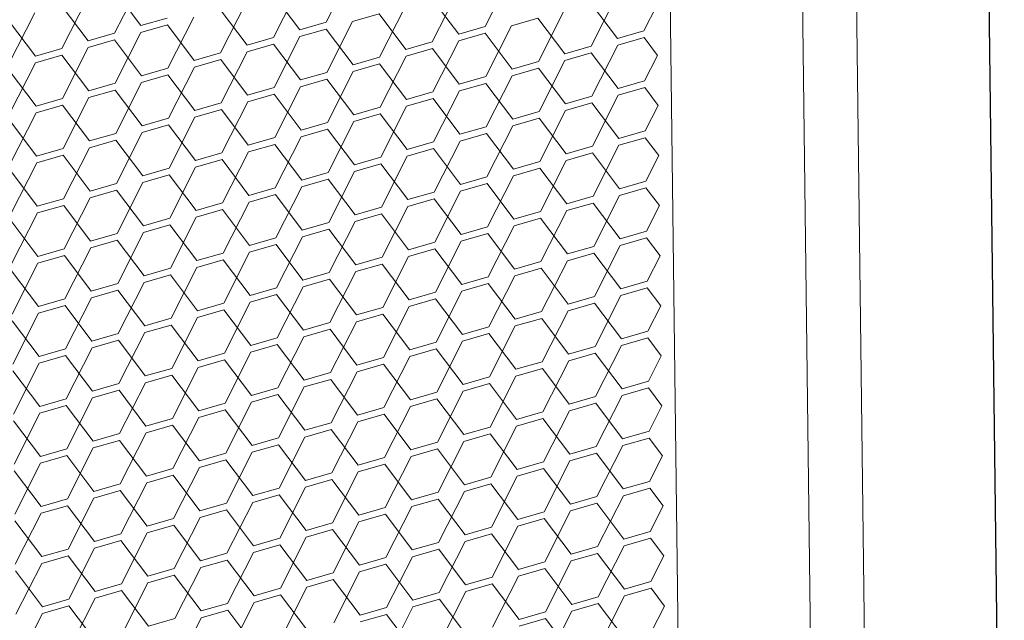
# Model space of a CAD drawing. Header units: millimetres. Extents: x 3925 to 5043, y -86 to 778.
# Tile 421 of 439: x 4968.87 to 4977.15, y 535.36 to 540.41. Entities that reach past the tile are written whole.
import ezdxf

# ---------------------------------------------------------------- set-up
doc = ezdxf.new("R2010")
doc.units = ezdxf.units.MM
doc.header["$LTSCALE"] = 46.255
doc.layers.add('H30K-DUST-FIDXF_CONTINUOUS_LINE', color=7, linetype='CONTINUOUS')
doc.layers.add('H30K-SPONGE-DXF_CONTINUOUS_LINE', color=7, linetype='CONTINUOUS')

msp = doc.modelspace()

# ---------------------------------------------------------------- linework, layer by layer
at = {"layer": 'H30K-DUST-FIDXF_CONTINUOUS_LINE', "color": 7, "linetype": 'Continuous', "lineweight": 0}
for p, q in [((4975.2506, 556.3884), (4975.5662, 531.4648)), ((4974.1468, 555.6212), (4974.4435, 532.1964)), ((4971.4447, 540.3853), (4971.6619, 540.814)), ((4972.7813, 540.3492), (4972.9986, 540.7779)), ((4969.6643, 540.2932), (4969.8815, 540.7219)), ((4971.0009, 540.2571), (4971.2182, 540.6857)), ((4969.8861, 540.3573), (4969.6596, 540.6577)), ((4971.2228, 540.3212), (4970.9963, 540.6216)), ((4972.3375, 540.2209), (4972.5548, 540.6496)), ((4973.6742, 540.1848), (4973.8915, 540.6135)), ((4969.4424, 540.2291), (4969.2159, 540.5295)), ((4969.2205, 540.1649), (4969.4378, 540.5936)), ((4970.5571, 540.1288), (4970.7744, 540.5575)), ((4971.8938, 540.0927), (4972.111, 540.5213)), ((4972.5594, 540.2851), (4972.3329, 540.5855)), ((4973.8961, 540.2489), (4973.6696, 540.5493)), ((4974.118, 540.3131), (4974.2266, 540.5274)), ((4968.7767, 540.0367), (4968.994, 540.4653)), ((4970.779, 540.1929), (4970.5525, 540.4933)), ((4971.8892, 540.4572), (4971.6673, 540.3931)), ((4972.1157, 540.1568), (4971.8892, 540.4572)), ((4973.2304, 540.0565), (4973.4477, 540.4852)), ((4968.9986, 540.1008), (4968.7721, 540.4012)), ((4969.8861, 540.3573), (4970.108, 540.4215)), ((4970.1087, 540.3651), (4969.8869, 540.3009)), ((4970.3352, 540.0647), (4970.1087, 540.3651)), ((4970.1134, 540.0005), (4970.3306, 540.4292)), ((4971.2228, 540.3212), (4971.4447, 540.3853)), ((4971.45, 539.9644), (4971.6673, 540.3931)), ((4972.7867, 539.9283), (4973.0039, 540.3569)), ((4973.2258, 540.4211), (4973.0039, 540.3569)), ((4973.4523, 540.1207), (4973.2258, 540.4211)), ((4969.4424, 540.2291), (4969.6643, 540.2932)), ((4969.6696, 539.8723), (4969.8869, 540.3009)), ((4971.4454, 540.3289), (4971.2235, 540.2648)), ((4971.6719, 540.0285), (4971.4454, 540.3289)), ((4972.5594, 540.2851), (4972.7813, 540.3492)), ((4972.782, 540.2928), (4972.5601, 540.2287)), ((4973.0085, 539.9924), (4972.782, 540.2928)), ((4973.8961, 540.2489), (4974.118, 540.3131)), ((4969.665, 540.2368), (4969.4431, 540.1727)), ((4969.8915, 539.9364), (4969.665, 540.2368)), ((4970.779, 540.1929), (4971.0009, 540.2571)), ((4971.0016, 540.2007), (4970.7797, 540.1365)), ((4971.2281, 539.9003), (4971.0016, 540.2007)), ((4971.0062, 539.8361), (4971.2235, 540.2648)), ((4972.1157, 540.1568), (4972.3375, 540.2209)), ((4972.3429, 539.8), (4972.5601, 540.2287)), ((4973.4523, 540.1207), (4973.6742, 540.1848)), ((4973.6795, 539.7639), (4973.8968, 540.1925)), ((4974.1187, 540.2567), (4973.8968, 540.1925)), ((4974.2319, 540.1065), (4974.1187, 540.2567)), ((4968.9986, 540.1008), (4969.2205, 540.1649)), ((4969.2212, 540.1085), (4968.9993, 540.0444)), ((4969.4477, 539.8081), (4969.2212, 540.1085)), ((4969.2258, 539.744), (4969.4431, 540.1727)), ((4970.3352, 540.0647), (4970.5571, 540.1288)), ((4970.5625, 539.7079), (4970.7797, 540.1365)), ((4972.3383, 540.1645), (4972.1164, 540.1004)), ((4972.5648, 539.8641), (4972.3383, 540.1645)), ((4973.6749, 540.1284), (4973.453, 540.0643)), ((4973.9014, 539.828), (4973.6749, 540.1284)), ((4974.1233, 539.8921), (4974.2319, 540.1065)), ((4968.782, 539.6157), (4968.9993, 540.0444)), ((4970.5578, 540.0724), (4970.336, 540.0083)), ((4970.7843, 539.772), (4970.5578, 540.0724)), ((4971.6719, 540.0285), (4971.8938, 540.0927)), ((4971.8945, 540.0363), (4971.6726, 539.9721)), ((4972.121, 539.7359), (4971.8945, 540.0363)), ((4971.8991, 539.6717), (4972.1164, 540.1004)), ((4973.0085, 539.9924), (4973.2304, 540.0565)), ((4973.2358, 539.6356), (4973.453, 540.0643)), ((4969.0039, 539.6799), (4968.7774, 539.9803)), ((4969.8915, 539.9364), (4970.1134, 540.0005)), ((4970.1141, 539.9441), (4969.8922, 539.88)), ((4970.3406, 539.6437), (4970.1141, 539.9441)), ((4970.1187, 539.5796), (4970.336, 540.0083)), ((4971.2281, 539.9003), (4971.45, 539.9644)), ((4971.4553, 539.5435), (4971.6726, 539.9721)), ((4972.792, 539.5073), (4973.0093, 539.936)), ((4973.2311, 540.0001), (4973.0093, 539.936)), ((4973.4576, 539.6997), (4973.2311, 540.0001)), ((4969.4477, 539.8081), (4969.6696, 539.8723)), ((4969.6749, 539.4513), (4969.8922, 539.88)), ((4971.4507, 539.908), (4971.2288, 539.8439)), ((4971.6772, 539.6076), (4971.4507, 539.908)), ((4972.5648, 539.8641), (4972.7867, 539.9283)), ((4972.7874, 539.8719), (4972.5655, 539.8077)), ((4973.0139, 539.5715), (4972.7874, 539.8719)), ((4973.9014, 539.828), (4974.1233, 539.8921)), ((4969.6703, 539.8159), (4969.4484, 539.7517)), ((4969.8968, 539.5155), (4969.6703, 539.8159)), ((4970.7843, 539.772), (4971.0062, 539.8361)), ((4971.0069, 539.7797), (4970.7851, 539.7156)), ((4971.2334, 539.4793), (4971.0069, 539.7797)), ((4971.0116, 539.4152), (4971.2288, 539.8439)), ((4972.121, 539.7359), (4972.3429, 539.8)), ((4972.3482, 539.3791), (4972.5655, 539.8077)), ((4973.6849, 539.3429), (4973.9021, 539.7716)), ((4974.124, 539.8357), (4973.9021, 539.7716)), ((4974.2373, 539.6855), (4974.124, 539.8357)), ((4969.0039, 539.6799), (4969.2258, 539.744)), ((4969.2265, 539.6876), (4969.0046, 539.6235)), ((4969.453, 539.3872), (4969.2265, 539.6876)), ((4969.2311, 539.3231), (4969.4484, 539.7517)), ((4970.3406, 539.6437), (4970.5625, 539.7079)), ((4970.5678, 539.2869), (4970.7851, 539.7156)), ((4972.3436, 539.7436), (4972.1217, 539.6795)), ((4972.5701, 539.4432), (4972.3436, 539.7436)), ((4973.4576, 539.6997), (4973.6795, 539.7639)), ((4973.6802, 539.7075), (4973.4584, 539.6433)), ((4973.9067, 539.4071), (4973.6802, 539.7075)), ((4968.7874, 539.1948), (4969.0046, 539.6235)), ((4970.5632, 539.6515), (4970.3413, 539.5873)), ((4970.7897, 539.3511), (4970.5632, 539.6515)), ((4971.6772, 539.6076), (4971.8991, 539.6717)), ((4971.8998, 539.6153), (4971.6779, 539.5512)), ((4972.1263, 539.3149), (4971.8998, 539.6153)), ((4971.9044, 539.2508), (4972.1217, 539.6795)), ((4973.0139, 539.5715), (4973.2358, 539.6356)), ((4973.2411, 539.2147), (4973.4584, 539.6433)), ((4974.1286, 539.4712), (4974.2373, 539.6855)), ((4969.0093, 539.2589), (4968.7828, 539.5593)), ((4969.8968, 539.5155), (4970.1187, 539.5796)), ((4970.1194, 539.5232), (4969.8975, 539.4591)), ((4970.3459, 539.2228), (4970.1194, 539.5232)), ((4970.124, 539.1587), (4970.3413, 539.5873)), ((4971.2334, 539.4793), (4971.4553, 539.5435)), ((4971.4607, 539.1225), (4971.6779, 539.5512)), ((4973.2365, 539.5792), (4973.0146, 539.5151)), ((4973.463, 539.2788), (4973.2365, 539.5792)), ((4969.453, 539.3872), (4969.6749, 539.4513)), ((4969.6802, 539.0304), (4969.8975, 539.4591)), ((4971.456, 539.4871), (4971.2342, 539.4229)), ((4971.6826, 539.1867), (4971.456, 539.4871)), ((4972.5701, 539.4432), (4972.792, 539.5073)), ((4972.7927, 539.4509), (4972.5708, 539.3868)), ((4973.0192, 539.1505), (4972.7927, 539.4509)), ((4972.7973, 539.0864), (4973.0146, 539.5151)), ((4973.9067, 539.4071), (4974.1286, 539.4712)), ((4969.6756, 539.3949), (4969.4537, 539.3308)), ((4969.9021, 539.0945), (4969.6756, 539.3949)), ((4970.7897, 539.3511), (4971.0116, 539.4152)), ((4971.0123, 539.3588), (4970.7904, 539.2947)), ((4971.2388, 539.0584), (4971.0123, 539.3588)), ((4971.0169, 538.9943), (4971.2342, 539.4229)), ((4972.1263, 539.3149), (4972.3482, 539.3791)), ((4972.3535, 538.9581), (4972.5708, 539.3868)), ((4974.1293, 539.4148), (4973.9075, 539.3507)), ((4974.2426, 539.2646), (4974.1293, 539.4148)), ((4969.0093, 539.2589), (4969.2311, 539.3231)), ((4969.2365, 538.9021), (4969.4537, 539.3308)), ((4970.3459, 539.2228), (4970.5678, 539.2869)), ((4970.5731, 538.866), (4970.7904, 539.2947)), ((4972.3489, 539.3227), (4972.127, 539.2585)), ((4972.5754, 539.0223), (4972.3489, 539.3227)), ((4973.463, 539.2788), (4973.6849, 539.3429)), ((4973.6856, 539.2865), (4973.4637, 539.2224)), ((4973.9121, 538.9861), (4973.6856, 539.2865)), ((4973.6902, 538.922), (4973.9075, 539.3507)), ((4968.7927, 538.7739), (4969.01, 539.2025)), ((4969.2319, 539.2667), (4969.01, 539.2025)), ((4969.4584, 538.9663), (4969.2319, 539.2667)), ((4970.5685, 539.2305), (4970.3466, 539.1664)), ((4970.795, 538.9301), (4970.5685, 539.2305)), ((4971.6826, 539.1867), (4971.9044, 539.2508)), ((4971.9052, 539.1944), (4971.6833, 539.1303)), ((4972.1317, 538.894), (4971.9052, 539.1944)), ((4971.9098, 538.8299), (4972.127, 539.2585)), ((4973.0192, 539.1505), (4973.2411, 539.2147)), ((4973.2464, 538.7937), (4973.4637, 539.2224)), ((4974.134, 539.0503), (4974.2426, 539.2646)), ((4969.0146, 538.838), (4968.7881, 539.1384)), ((4969.9021, 539.0945), (4970.124, 539.1587)), ((4970.1293, 538.7377), (4970.3466, 539.1664)), ((4971.2388, 539.0584), (4971.4607, 539.1225)), ((4971.466, 538.7016), (4971.6833, 539.1303)), ((4973.2418, 539.1583), (4973.0199, 539.0941)), ((4973.4683, 538.8579), (4973.2418, 539.1583)), ((4969.4584, 538.9663), (4969.6802, 539.0304)), ((4969.6856, 538.6095), (4969.9028, 539.0381)), ((4970.1247, 539.1023), (4969.9028, 539.0381)), ((4970.3512, 538.8019), (4970.1247, 539.1023)), ((4971.4614, 539.0661), (4971.2395, 539.002)), ((4971.6879, 538.7657), (4971.4614, 539.0661)), ((4972.5754, 539.0223), (4972.7973, 539.0864)), ((4972.798, 539.03), (4972.5761, 538.9659)), ((4973.0245, 538.7296), (4972.798, 539.03)), ((4972.8026, 538.6655), (4973.0199, 539.0941)), ((4973.9121, 538.9861), (4974.134, 539.0503)), ((4969.681, 538.974), (4969.4591, 538.9099)), ((4969.9075, 538.6736), (4969.681, 538.974)), ((4970.795, 538.9301), (4971.0169, 538.9943)), ((4971.0222, 538.5733), (4971.2395, 539.002)), ((4972.1317, 538.894), (4972.3535, 538.9581)), ((4972.3589, 538.5372), (4972.5761, 538.9659)), ((4974.1347, 538.9939), (4973.9128, 538.9297)), ((4974.2479, 538.8437), (4974.1347, 538.9939)), ((4969.0146, 538.838), (4969.2365, 538.9021)), ((4969.2418, 538.4812), (4969.4591, 538.9099)), ((4970.3512, 538.8019), (4970.5731, 538.866)), ((4970.5785, 538.4451), (4970.7957, 538.8737)), ((4971.0176, 538.9379), (4970.7957, 538.8737)), ((4971.2441, 538.6375), (4971.0176, 538.9379)), ((4972.3543, 538.9017), (4972.1324, 538.8376)), ((4972.5808, 538.6013), (4972.3543, 538.9017)), ((4973.4683, 538.8579), (4973.6902, 538.922)), ((4973.6909, 538.8656), (4973.469, 538.8015)), ((4973.9174, 538.5652), (4973.6909, 538.8656)), ((4973.6955, 538.5011), (4973.9128, 538.9297)), ((4968.798, 538.3529), (4969.0153, 538.7816)), ((4969.2372, 538.8457), (4969.0153, 538.7816)), ((4969.4637, 538.5453), (4969.2372, 538.8457)), ((4970.5738, 538.8096), (4970.352, 538.7455)), ((4970.8003, 538.5092), (4970.5738, 538.8096)), ((4971.6879, 538.7657), (4971.9098, 538.8299)), ((4971.9151, 538.4089), (4972.1324, 538.8376)), ((4973.0245, 538.7296), (4973.2464, 538.7937)), ((4973.2517, 538.3728), (4973.469, 538.8015)), ((4974.1393, 538.6293), (4974.2479, 538.8437)), ((4969.0199, 538.4171), (4968.7934, 538.7175)), ((4969.9075, 538.6736), (4970.1293, 538.7377)), ((4970.1347, 538.3168), (4970.352, 538.7455)), ((4971.2441, 538.6375), (4971.466, 538.7016)), ((4971.4713, 538.2807), (4971.6886, 538.7093)), ((4971.9105, 538.7735), (4971.6886, 538.7093)), ((4972.137, 538.4731), (4971.9105, 538.7735)), ((4973.2471, 538.7373), (4973.0252, 538.6732)), ((4973.4736, 538.4369), (4973.2471, 538.7373)), ((4969.6909, 538.1885), (4969.9082, 538.6172)), ((4970.1301, 538.6813), (4969.9082, 538.6172)), ((4970.3566, 538.3809), (4970.1301, 538.6813)), ((4971.4667, 538.6452), (4971.2448, 538.5811)), ((4971.6932, 538.3448), (4971.4667, 538.6452)), ((4972.5808, 538.6013), (4972.8026, 538.6655)), ((4972.808, 538.2445), (4973.0252, 538.6732)), ((4973.9174, 538.5652), (4974.1393, 538.6293)), ((4969.4637, 538.5453), (4969.6856, 538.6095)), ((4969.6863, 538.5531), (4969.4644, 538.4889)), ((4969.9128, 538.2527), (4969.6863, 538.5531)), ((4970.8003, 538.5092), (4971.0222, 538.5733)), ((4971.0276, 538.1524), (4971.2448, 538.5811)), ((4972.137, 538.4731), (4972.3589, 538.5372)), ((4972.3642, 538.1163), (4972.5815, 538.5449)), ((4972.8034, 538.6091), (4972.5815, 538.5449)), ((4973.0299, 538.3087), (4972.8034, 538.6091)), ((4974.14, 538.5729), (4973.9181, 538.5088)), ((4974.2533, 538.4227), (4974.14, 538.5729)), ((4969.0199, 538.4171), (4969.2418, 538.4812)), ((4969.2471, 538.0603), (4969.4644, 538.4889)), ((4970.3566, 538.3809), (4970.5785, 538.4451)), ((4970.5838, 538.0241), (4970.8011, 538.4528)), ((4971.0229, 538.5169), (4970.8011, 538.4528)), ((4971.2494, 538.2165), (4971.0229, 538.5169)), ((4972.3596, 538.4808), (4972.1377, 538.4167)), ((4972.5861, 538.1804), (4972.3596, 538.4808)), ((4973.4736, 538.4369), (4973.6955, 538.5011)), ((4973.7008, 538.0801), (4973.9181, 538.5088)), ((4969.2425, 538.4248), (4969.0206, 538.3607)), ((4969.469, 538.1244), (4969.2425, 538.4248)), ((4970.5792, 538.3887), (4970.3573, 538.3245)), ((4970.8057, 538.0883), (4970.5792, 538.3887)), ((4971.6932, 538.3448), (4971.9151, 538.4089)), ((4971.9204, 537.988), (4972.1377, 538.4167)), ((4973.0299, 538.3087), (4973.2517, 538.3728)), ((4973.2571, 537.9519), (4973.4743, 538.3805)), ((4973.6962, 538.4447), (4973.4743, 538.3805)), ((4973.9227, 538.1443), (4973.6962, 538.4447)), ((4974.1446, 538.2084), (4974.2533, 538.4227)), ((4969.0253, 537.9961), (4968.7987, 538.2965)), ((4968.8034, 537.932), (4969.0206, 538.3607)), ((4969.9128, 538.2527), (4970.1347, 538.3168)), ((4970.14, 537.8959), (4970.3573, 538.3245)), ((4971.2494, 538.2165), (4971.4713, 538.2807)), ((4971.4767, 537.8597), (4971.6939, 538.2884)), ((4971.9158, 538.3525), (4971.6939, 538.2884)), ((4972.1423, 538.0521), (4971.9158, 538.3525)), ((4973.2525, 538.3164), (4973.0306, 538.2523)), ((4973.479, 538.016), (4973.2525, 538.3164)), ((4969.6962, 537.7676), (4969.9135, 538.1963)), ((4970.1354, 538.2604), (4969.9135, 538.1963)), ((4970.3619, 537.96), (4970.1354, 538.2604)), ((4971.472, 538.2243), (4971.2502, 538.1602)), ((4971.6985, 537.9239), (4971.472, 538.2243)), ((4972.5861, 538.1804), (4972.808, 538.2445)), ((4972.8133, 537.8236), (4973.0306, 538.2523)), ((4973.9227, 538.1443), (4974.1446, 538.2084)), ((4969.469, 538.1244), (4969.6909, 538.1885)), ((4969.6916, 538.1322), (4969.4697, 538.068)), ((4969.9181, 537.8317), (4969.6916, 538.1322)), ((4970.8057, 538.0883), (4971.0276, 538.1524)), ((4971.0329, 537.7315), (4971.2502, 538.1602)), ((4972.1423, 538.0521), (4972.3642, 538.1163)), ((4972.3695, 537.6953), (4972.5868, 538.124)), ((4972.8087, 538.1881), (4972.5868, 538.124)), ((4973.0352, 537.8877), (4972.8087, 538.1881)), ((4974.1453, 538.152), (4973.9235, 538.0879)), ((4974.2586, 538.0018), (4974.1453, 538.152)), ((4969.0253, 537.9961), (4969.2471, 538.0603)), ((4969.2525, 537.6393), (4969.4697, 538.068)), ((4970.5891, 537.6032), (4970.8064, 538.0319)), ((4971.0283, 538.096), (4970.8064, 538.0319)), ((4971.2548, 537.7956), (4971.0283, 538.096)), ((4972.3649, 538.0599), (4972.143, 537.9958)), ((4972.5914, 537.7595), (4972.3649, 538.0599)), ((4973.479, 538.016), (4973.7008, 538.0801)), ((4973.7062, 537.6592), (4973.9235, 538.0879)), ((4969.2479, 538.0039), (4969.026, 537.9398)), ((4969.4744, 537.7035), (4969.2479, 538.0039)), ((4970.3619, 537.96), (4970.5838, 538.0241)), ((4970.5845, 537.9678), (4970.3626, 537.9036)), ((4970.811, 537.6673), (4970.5845, 537.9678)), ((4971.6985, 537.9239), (4971.9204, 537.988)), ((4971.9258, 537.5671), (4972.143, 537.9958)), ((4973.0352, 537.8877), (4973.2571, 537.9519)), ((4973.2624, 537.5309), (4973.4797, 537.9596)), ((4973.7016, 538.0238), (4973.4797, 537.9596)), ((4973.9281, 537.7233), (4973.7016, 538.0238)), ((4974.15, 537.7875), (4974.2586, 538.0018)), ((4969.0306, 537.5752), (4968.8041, 537.8756)), ((4968.8087, 537.5111), (4969.026, 537.9398)), ((4969.9181, 537.8317), (4970.14, 537.8959)), ((4970.1453, 537.475), (4970.3626, 537.9036)), ((4971.482, 537.4388), (4971.6993, 537.8675)), ((4971.9211, 537.9316), (4971.6993, 537.8675)), ((4972.1476, 537.6312), (4971.9211, 537.9316)), ((4973.2578, 537.8955), (4973.0359, 537.8314)), ((4973.4843, 537.5951), (4973.2578, 537.8955)), ((4970.1407, 537.8395), (4969.9188, 537.7754)), ((4970.3672, 537.5391), (4970.1407, 537.8395)), ((4971.2548, 537.7956), (4971.4767, 537.8597)), ((4971.4774, 537.8034), (4971.2555, 537.7392)), ((4971.7039, 537.5029), (4971.4774, 537.8034)), ((4972.5914, 537.7595), (4972.8133, 537.8236)), ((4972.8186, 537.4027), (4973.0359, 537.8314)), ((4973.9281, 537.7233), (4974.15, 537.7875)), ((4969.4744, 537.7035), (4969.6962, 537.7676)), ((4969.697, 537.7112), (4969.4751, 537.6471)), ((4969.9235, 537.4108), (4969.697, 537.7112)), ((4969.7016, 537.3467), (4969.9188, 537.7754)), ((4970.811, 537.6673), (4971.0329, 537.7315)), ((4971.0382, 537.3106), (4971.2555, 537.7392)), ((4972.3749, 537.2744), (4972.5921, 537.7031)), ((4972.814, 537.7672), (4972.5921, 537.7031)), ((4973.0405, 537.4668), (4972.814, 537.7672)), ((4974.1507, 537.7311), (4973.9288, 537.667)), ((4974.2639, 537.5809), (4974.1507, 537.7311)), ((4969.0306, 537.5752), (4969.2525, 537.6393)), ((4969.2578, 537.2184), (4969.4751, 537.6471)), ((4971.0336, 537.6751), (4970.8117, 537.611)), ((4971.2601, 537.3747), (4971.0336, 537.6751)), ((4972.1476, 537.6312), (4972.3695, 537.6953)), ((4972.3702, 537.639), (4972.1484, 537.5748)), ((4972.5968, 537.3386), (4972.3702, 537.639)), ((4973.4843, 537.5951), (4973.7062, 537.6592)), ((4973.7115, 537.2383), (4973.9288, 537.667)), ((4969.2532, 537.583), (4969.0313, 537.5188)), ((4969.4797, 537.2826), (4969.2532, 537.583)), ((4970.3672, 537.5391), (4970.5891, 537.6032)), ((4970.5898, 537.5468), (4970.3679, 537.4827)), ((4970.8163, 537.2464), (4970.5898, 537.5468)), ((4970.5944, 537.1823), (4970.8117, 537.611)), ((4971.7039, 537.5029), (4971.9258, 537.5671)), ((4971.9311, 537.1462), (4972.1484, 537.5748)), ((4973.2677, 537.11), (4973.485, 537.5387)), ((4973.7069, 537.6028), (4973.485, 537.5387)), ((4973.9334, 537.3024), (4973.7069, 537.6028)), ((4974.1553, 537.3666), (4974.2639, 537.5809)), ((4969.0359, 537.1543), (4968.8094, 537.4547)), ((4968.814, 537.0902), (4969.0313, 537.5188)), ((4969.9235, 537.4108), (4970.1453, 537.475)), ((4970.1507, 537.054), (4970.3679, 537.4827)), ((4971.9265, 537.5107), (4971.7046, 537.4466)), ((4972.153, 537.2103), (4971.9265, 537.5107)), ((4973.0405, 537.4668), (4973.2624, 537.5309)), ((4973.2631, 537.4746), (4973.0412, 537.4104)), ((4973.4896, 537.1742), (4973.2631, 537.4746)), ((4970.1461, 537.4186), (4969.9242, 537.3544)), ((4970.3726, 537.1182), (4970.1461, 537.4186)), ((4971.2601, 537.3747), (4971.482, 537.4388)), ((4971.4827, 537.3824), (4971.2608, 537.3183)), ((4971.7092, 537.082), (4971.4827, 537.3824)), ((4971.4873, 537.0179), (4971.7046, 537.4466)), ((4972.5968, 537.3386), (4972.8186, 537.4027)), ((4972.824, 536.9818), (4973.0412, 537.4104)), ((4969.4797, 537.2826), (4969.7016, 537.3467)), ((4969.7023, 537.2903), (4969.4804, 537.2262)), ((4969.9288, 536.9899), (4969.7023, 537.2903)), ((4969.7069, 536.9258), (4969.9242, 537.3544)), ((4970.8163, 537.2464), (4971.0382, 537.3106)), ((4971.0435, 536.8896), (4971.2608, 537.3183)), ((4972.8194, 537.3463), (4972.5975, 537.2822)), ((4973.0459, 537.0459), (4972.8194, 537.3463)), ((4973.9334, 537.3024), (4974.1553, 537.3666)), ((4974.156, 537.3102), (4973.9341, 537.246)), ((4974.2692, 537.16), (4974.156, 537.3102)), ((4969.0359, 537.1543), (4969.2578, 537.2184)), ((4969.2631, 536.7975), (4969.4804, 537.2262)), ((4971.0389, 537.2542), (4970.817, 537.19)), ((4971.2654, 536.9538), (4971.0389, 537.2542)), ((4972.153, 537.2103), (4972.3749, 537.2744)), ((4972.3756, 537.218), (4972.1537, 537.1539)), ((4972.6021, 536.9176), (4972.3756, 537.218)), ((4972.3802, 536.8535), (4972.5975, 537.2822)), ((4973.4896, 537.1742), (4973.7115, 537.2383)), ((4973.7168, 536.8174), (4973.9341, 537.246)), ((4969.2585, 537.162), (4969.0366, 537.0979)), ((4969.485, 536.8616), (4969.2585, 537.162)), ((4970.3726, 537.1182), (4970.5944, 537.1823)), ((4970.5952, 537.1259), (4970.3733, 537.0618)), ((4970.8217, 536.8255), (4970.5952, 537.1259)), ((4970.5998, 536.7614), (4970.817, 537.19)), ((4971.7092, 537.082), (4971.9311, 537.1462)), ((4971.9364, 536.7252), (4972.1537, 537.1539)), ((4973.7122, 537.1819), (4973.4903, 537.1178)), ((4973.9387, 536.8815), (4973.7122, 537.1819)), ((4974.1606, 536.9456), (4974.2692, 537.16)), ((4968.8194, 536.6692), (4969.0366, 537.0979)), ((4969.9288, 536.9899), (4970.1507, 537.054)), ((4970.156, 536.6331), (4970.3733, 537.0618)), ((4971.9318, 537.0898), (4971.7099, 537.0256)), ((4972.1583, 536.7894), (4971.9318, 537.0898)), ((4973.0459, 537.0459), (4973.2677, 537.11)), ((4973.2685, 537.0536), (4973.0466, 536.9895)), ((4973.495, 536.7532), (4973.2685, 537.0536)), ((4973.2731, 536.6891), (4973.4903, 537.1178)), ((4969.0412, 536.7334), (4968.8147, 537.0338)), ((4970.1514, 536.9976), (4969.9295, 536.9335)), ((4970.3779, 536.6972), (4970.1514, 536.9976)), ((4971.2654, 536.9538), (4971.4873, 537.0179)), ((4971.488, 536.9615), (4971.2661, 536.8974)), ((4971.7145, 536.6611), (4971.488, 536.9615)), ((4971.4927, 536.597), (4971.7099, 537.0256)), ((4972.6021, 536.9176), (4972.824, 536.9818)), ((4972.8293, 536.5608), (4973.0466, 536.9895)), ((4969.485, 536.8616), (4969.7069, 536.9258)), ((4969.7122, 536.5048), (4969.9295, 536.9335)), ((4970.8217, 536.8255), (4971.0435, 536.8896)), ((4971.0489, 536.4687), (4971.2661, 536.8974)), ((4972.8247, 536.9254), (4972.6028, 536.8612)), ((4973.0512, 536.625), (4972.8247, 536.9254)), ((4973.9387, 536.8815), (4974.1606, 536.9456)), ((4974.1613, 536.8892), (4973.9394, 536.8251)), ((4974.2746, 536.739), (4974.1613, 536.8892)), ((4969.0412, 536.7334), (4969.2631, 536.7975)), ((4969.2685, 536.3766), (4969.4857, 536.8052)), ((4969.7076, 536.8694), (4969.4857, 536.8052)), ((4969.9341, 536.569), (4969.7076, 536.8694)), ((4971.0443, 536.8332), (4970.8224, 536.7691)), ((4971.2708, 536.5328), (4971.0443, 536.8332)), ((4972.1583, 536.7894), (4972.3802, 536.8535)), ((4972.3809, 536.7971), (4972.159, 536.733)), ((4972.6074, 536.4967), (4972.3809, 536.7971)), ((4972.3855, 536.4326), (4972.6028, 536.8612)), ((4973.495, 536.7532), (4973.7168, 536.8174)), ((4973.7222, 536.3964), (4973.9394, 536.8251)), ((4969.2638, 536.7411), (4969.042, 536.677)), ((4969.4903, 536.4407), (4969.2638, 536.7411)), ((4970.3779, 536.6972), (4970.5998, 536.7614)), ((4970.6051, 536.3404), (4970.8224, 536.7691)), ((4971.7145, 536.6611), (4971.9364, 536.7252)), ((4971.9418, 536.3043), (4972.159, 536.733)), ((4973.7176, 536.761), (4973.4957, 536.6968)), ((4973.9441, 536.4606), (4973.7176, 536.761)), ((4974.1659, 536.5247), (4974.2746, 536.739)), ((4968.8247, 536.2483), (4969.042, 536.677)), ((4969.9341, 536.569), (4970.156, 536.6331)), ((4970.1613, 536.2122), (4970.3786, 536.6408)), ((4970.6005, 536.705), (4970.3786, 536.6408)), ((4970.827, 536.4046), (4970.6005, 536.705)), ((4971.9371, 536.6688), (4971.7153, 536.6047)), ((4972.1636, 536.3684), (4971.9371, 536.6688)), ((4973.0512, 536.625), (4973.2731, 536.6891)), ((4973.2738, 536.6327), (4973.0519, 536.5686)), ((4973.5003, 536.3323), (4973.2738, 536.6327)), ((4973.2784, 536.2682), (4973.4957, 536.6968)), ((4969.0466, 536.3124), (4968.8201, 536.6128)), ((4970.1567, 536.5767), (4969.9348, 536.5126)), ((4970.3832, 536.2763), (4970.1567, 536.5767)), ((4971.2708, 536.5328), (4971.4927, 536.597)), ((4971.4934, 536.5406), (4971.2715, 536.4764)), ((4971.7199, 536.2402), (4971.4934, 536.5406)), ((4971.498, 536.176), (4971.7153, 536.6047)), ((4972.6074, 536.4967), (4972.8293, 536.5608)), ((4972.8346, 536.1399), (4973.0519, 536.5686)), ((4969.4903, 536.4407), (4969.7122, 536.5048)), ((4969.7176, 536.0839), (4969.9348, 536.5126)), ((4970.827, 536.4046), (4971.0489, 536.4687)), ((4971.0542, 536.0478), (4971.2715, 536.4764)), ((4972.83, 536.5044), (4972.6081, 536.4403)), ((4973.0565, 536.204), (4972.83, 536.5044)), ((4973.9441, 536.4606), (4974.1659, 536.5247)), ((4974.1667, 536.4683), (4973.9448, 536.4042)), ((4974.2799, 536.3181), (4974.1667, 536.4683)), ((4969.0466, 536.3124), (4969.2685, 536.3766)), ((4969.2738, 535.9556), (4969.4911, 536.3843)), ((4969.7129, 536.4484), (4969.4911, 536.3843)), ((4969.9395, 536.148), (4969.7129, 536.4484)), ((4971.0496, 536.4123), (4970.8277, 536.3482)), ((4971.2761, 536.1119), (4971.0496, 536.4123)), ((4972.1636, 536.3684), (4972.3855, 536.4326)), ((4972.3862, 536.3762), (4972.1644, 536.312)), ((4972.6127, 536.0758), (4972.3862, 536.3762)), ((4972.3909, 536.0116), (4972.6081, 536.4403)), ((4973.5003, 536.3323), (4973.7222, 536.3964)), ((4973.7275, 535.9755), (4973.9448, 536.4042)), ((4969.2692, 536.3202), (4969.0473, 536.256)), ((4969.4957, 536.0198), (4969.2692, 536.3202)), ((4970.3832, 536.2763), (4970.6051, 536.3404)), ((4970.6104, 535.9195), (4970.8277, 536.3482)), ((4971.7199, 536.2402), (4971.9418, 536.3043)), ((4971.9471, 535.8834), (4972.1644, 536.312)), ((4973.7229, 536.34), (4973.501, 536.2759)), ((4973.9494, 536.0396), (4973.7229, 536.34)), ((4974.1713, 536.1038), (4974.2799, 536.3181)), ((4968.83, 535.8274), (4969.0473, 536.256)), ((4969.9395, 536.148), (4970.1613, 536.2122)), ((4970.1667, 535.7912), (4970.3839, 536.2199)), ((4970.6058, 536.284), (4970.3839, 536.2199)), ((4970.8323, 535.9836), (4970.6058, 536.284)), ((4971.9425, 536.2479), (4971.7206, 536.1838)), ((4972.169, 535.9475), (4971.9425, 536.2479)), ((4973.0565, 536.204), (4973.2784, 536.2682)), ((4973.2791, 536.2118), (4973.0572, 536.1476)), ((4973.5056, 535.9114), (4973.2791, 536.2118)), ((4973.2837, 535.8472), (4973.501, 536.2759)), ((4969.0519, 535.8915), (4968.8254, 536.1919)), ((4970.1621, 536.1558), (4969.9402, 536.0916)), ((4970.3886, 535.8554), (4970.1621, 536.1558)), ((4971.2761, 536.1119), (4971.498, 536.176)), ((4971.5033, 535.7551), (4971.7206, 536.1838)), ((4972.6127, 536.0758), (4972.8346, 536.1399)), ((4972.84, 535.719), (4973.0572, 536.1476)), ((4969.4957, 536.0198), (4969.7176, 536.0839)), ((4969.7229, 535.663), (4969.9402, 536.0916)), ((4970.8323, 535.9836), (4971.0542, 536.0478)), ((4971.0595, 535.6268), (4971.2768, 536.0555)), ((4971.4987, 536.1196), (4971.2768, 536.0555)), ((4971.7252, 535.8192), (4971.4987, 536.1196)), ((4972.8353, 536.0835), (4972.6135, 536.0194)), ((4973.0618, 535.7831), (4972.8353, 536.0835)), ((4973.9494, 536.0396), (4974.1713, 536.1038)), ((4974.172, 536.0474), (4973.9501, 535.9832)), ((4974.2852, 535.8972), (4974.172, 536.0474)), ((4969.2791, 535.5347), (4969.4964, 535.9634)), ((4969.7183, 536.0275), (4969.4964, 535.9634)), ((4969.9448, 535.7271), (4969.7183, 536.0275)), ((4971.0549, 535.9914), (4970.833, 535.9272)), ((4971.2814, 535.691), (4971.0549, 535.9914)), ((4972.169, 535.9475), (4972.3909, 536.0116)), ((4972.3962, 535.5907), (4972.6135, 536.0194)), ((4973.5056, 535.9114), (4973.7275, 535.9755)), ((4973.7328, 535.5546), (4973.9501, 535.9832)), ((4969.0519, 535.8915), (4969.2738, 535.9556)), ((4969.2745, 535.8992), (4969.0526, 535.8351)), ((4969.501, 535.5988), (4969.2745, 535.8992)), ((4970.3886, 535.8554), (4970.6104, 535.9195)), ((4970.6158, 535.4986), (4970.833, 535.9272)), ((4971.7252, 535.8192), (4971.9471, 535.8834)), ((4971.9524, 535.4624), (4972.1697, 535.8911)), ((4972.3916, 535.9552), (4972.1697, 535.8911)), ((4972.6181, 535.6548), (4972.3916, 535.9552)), ((4973.7282, 535.9191), (4973.5063, 535.855)), ((4973.9547, 535.6187), (4973.7282, 535.9191)), ((4974.1766, 535.6828), (4974.2852, 535.8972)), ((4968.8354, 535.4064), (4969.0526, 535.8351)), ((4970.172, 535.3703), (4970.3893, 535.799)), ((4970.6112, 535.8631), (4970.3893, 535.799)), ((4970.8377, 535.5627), (4970.6112, 535.8631)), ((4971.9478, 535.827), (4971.7259, 535.7628)), ((4972.1743, 535.5266), (4971.9478, 535.827)), ((4973.0618, 535.7831), (4973.2837, 535.8472)), ((4973.2891, 535.4263), (4973.5063, 535.855)), ((4969.0572, 535.4706), (4968.8307, 535.771)), ((4969.9448, 535.7271), (4970.1667, 535.7912)), ((4970.1674, 535.7348), (4969.9455, 535.6707)), ((4970.3939, 535.4344), (4970.1674, 535.7348)), ((4971.2814, 535.691), (4971.5033, 535.7551)), ((4971.5086, 535.3342), (4971.7259, 535.7628)), ((4972.6181, 535.6548), (4972.84, 535.719)), ((4972.8453, 535.298), (4973.0626, 535.7267)), ((4973.2844, 535.7908), (4973.0626, 535.7267)), ((4973.511, 535.4904), (4973.2844, 535.7908)), ((4969.501, 535.5988), (4969.7229, 535.663)), ((4969.7282, 535.242), (4969.9455, 535.6707)), ((4971.0649, 535.2059), (4971.2821, 535.6346)), ((4971.504, 535.6987), (4971.2821, 535.6346)), ((4971.7305, 535.3983), (4971.504, 535.6987)), ((4972.8407, 535.6626), (4972.6188, 535.5984)), ((4973.0672, 535.3622), (4972.8407, 535.6626)), ((4973.9547, 535.6187), (4974.1766, 535.6828)), ((4969.7236, 535.6066), (4969.5017, 535.5424)), ((4969.9501, 535.3062), (4969.7236, 535.6066)), ((4970.8377, 535.5627), (4971.0595, 535.6268)), ((4971.0603, 535.5704), (4970.8384, 535.5063)), ((4971.2868, 535.27), (4971.0603, 535.5704)), ((4972.1743, 535.5266), (4972.3962, 535.5907)), ((4972.4015, 535.1698), (4972.6188, 535.5984)), ((4973.511, 535.4904), (4973.7328, 535.5546)), ((4973.7382, 535.1336), (4973.9554, 535.5623)), ((4974.1773, 535.6264), (4973.9554, 535.5623)), ((4974.2906, 535.4762), (4974.1773, 535.6264)), ((4969.0572, 535.4706), (4969.2791, 535.5347)), ((4969.2798, 535.4783), (4969.058, 535.4142)), ((4969.5063, 535.1779), (4969.2798, 535.4783)), ((4969.2845, 535.1138), (4969.5017, 535.5424)), ((4970.3939, 535.4344), (4970.6158, 535.4986)), ((4970.6211, 535.0776), (4970.8384, 535.5063)), ((4971.9577, 535.0415), (4972.175, 535.4702)), ((4972.3969, 535.5343), (4972.175, 535.4702)), ((4972.6234, 535.2339), (4972.3969, 535.5343)), ((4973.7336, 535.4982), (4973.5117, 535.434)), ((4973.9601, 535.1978), (4973.7336, 535.4982)), ((4974.1819, 535.2619), (4974.2906, 535.4762)), ((4968.8407, 534.9855), (4969.058, 535.4142)), ((4970.6165, 535.4422), (4970.3946, 535.378)), ((4970.843, 535.1418), (4970.6165, 535.4422)), ((4971.7305, 535.3983), (4971.9524, 535.4624)), ((4971.9531, 535.406), (4971.7312, 535.3419)), ((4972.1796, 535.1056), (4971.9531, 535.406)), ((4973.0672, 535.3622), (4973.2891, 535.4263)), ((4973.2944, 535.0054), (4973.5117, 535.434)), ((4969.9501, 535.3062), (4970.172, 535.3703)), ((4970.1773, 534.9494), (4970.3946, 535.378)), ((4973.2898, 535.3699), (4973.0679, 535.3058)), ((4973.5163, 535.0695), (4973.2898, 535.3699))]:
    msp.add_line(p, q, dxfattribs=at)
at = {"layer": 'H30K-SPONGE-DXF_CONTINUOUS_LINE', "color": 7, "linetype": 'Continuous'}
msp.add_line((4976.8, 557.8607), (4977.1492, 530.2898), dxfattribs=at)
at = {"layer": 'H30K-SPONGE-DXF_CONTINUOUS_LINE', "color": 7, "linetype": 'Continuous', "lineweight": 0}
msp.add_line((4976.0397, 529.9692), (4975.6906, 557.5401), dxfattribs=at)

doc.saveas('drawing.dxf')
